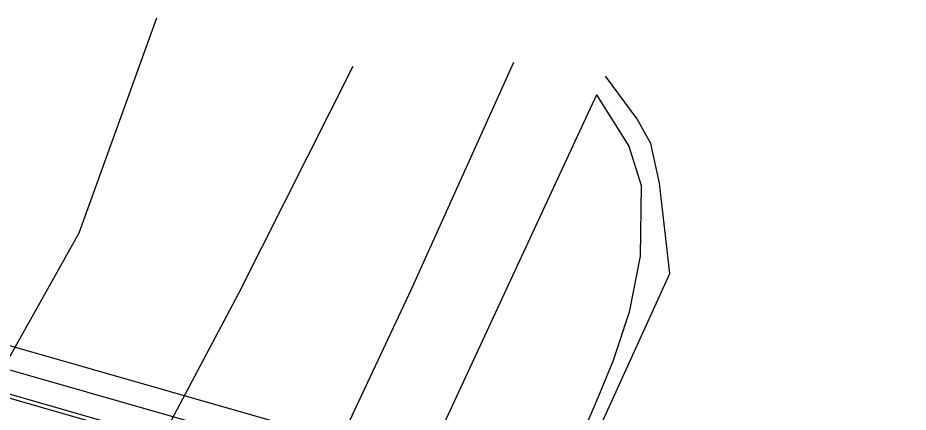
# Model space of a CAD drawing. Extents: x -738085 to -734306, y -1122197 to -1119753.
# Drawn here: x -737412.3 to -737221, y -1121247.8 to -1121162.9 of the extents above; entities that cross this region are included whole.
import ezdxf

# ---------------------------------------------------------------- set-up
doc = ezdxf.new("R2010")
doc.units = 0
doc.layers.add('Hranice parcel', color=7, linetype='Continuous')
doc.layers.add('Vrstva 1', color=7, linetype='Continuous')

msp = doc.modelspace()

# ---------------------------------------------------------------- linework, layer by layer
at = {"layer": 'Hranice parcel'}
for points in [[(-737460.2, -1121333.41), (-737426.36, -1121257.72), (-737399.09, -1121209.2), (-737382.39, -1121162.94)], [(-737386.13, -1121341.59), (-737364.19, -1121295.72), (-737346.45, -1121261.29), (-737327.73, -1121221.31), (-737305.73, -1121172.46)], [(-737426.01, -1121349.44), (-737395.63, -1121280.33), (-737364.82, -1121222.17), (-737340.21, -1121173.35)], [(-737344.4, -1121387.21), (-737339.77, -1121372.11), (-737321.86, -1121322.79), (-737299.89, -1121278.98), (-737272.16, -1121217.93), (-737274.38, -1121198.53), (-737276.24, -1121189.97), (-737279.27, -1121184.61), (-737286.03, -1121175.48)], [(-737287.91, -1121179.49), (-737326.75, -1121263.24), (-737369.78, -1121353.75)], [(-737287.91, -1121179.49), (-737280.99, -1121190.52), (-737278.32, -1121199), (-737278.53, -1121214.21), (-737280.95, -1121226.25), (-737284.38, -1121236.63), (-737287.51, -1121244.33), (-737303.58, -1121282.05), (-737322.94, -1121323.1), (-737335.2, -1121353.74), (-737346.34, -1121386.36)]]:
    msp.add_lwpolyline(points, dxfattribs=at)
at = {"layer": 'Vrstva 1'}
for p, q in [((-737523.11, -1121212.62), (-737348.37, -1121262.68)), ((-737349.47, -1121263.29), (-737441.18, -1121237.01))]:
    msp.add_line(p, q, dxfattribs=at)
for points in [[(-736726.43, -1121430.48), (-737533.93, -1121199.12), (-737615.73, -1121484.62), (-736808.23, -1121715.98)], [(-737530.5, -1121205.3), (-736732.61, -1121433.9), (-736811.65, -1121709.79), (-737609.54, -1121481.19)]]:
    msp.add_lwpolyline(points, close=True, dxfattribs=at)

doc.saveas('drawing.dxf')
